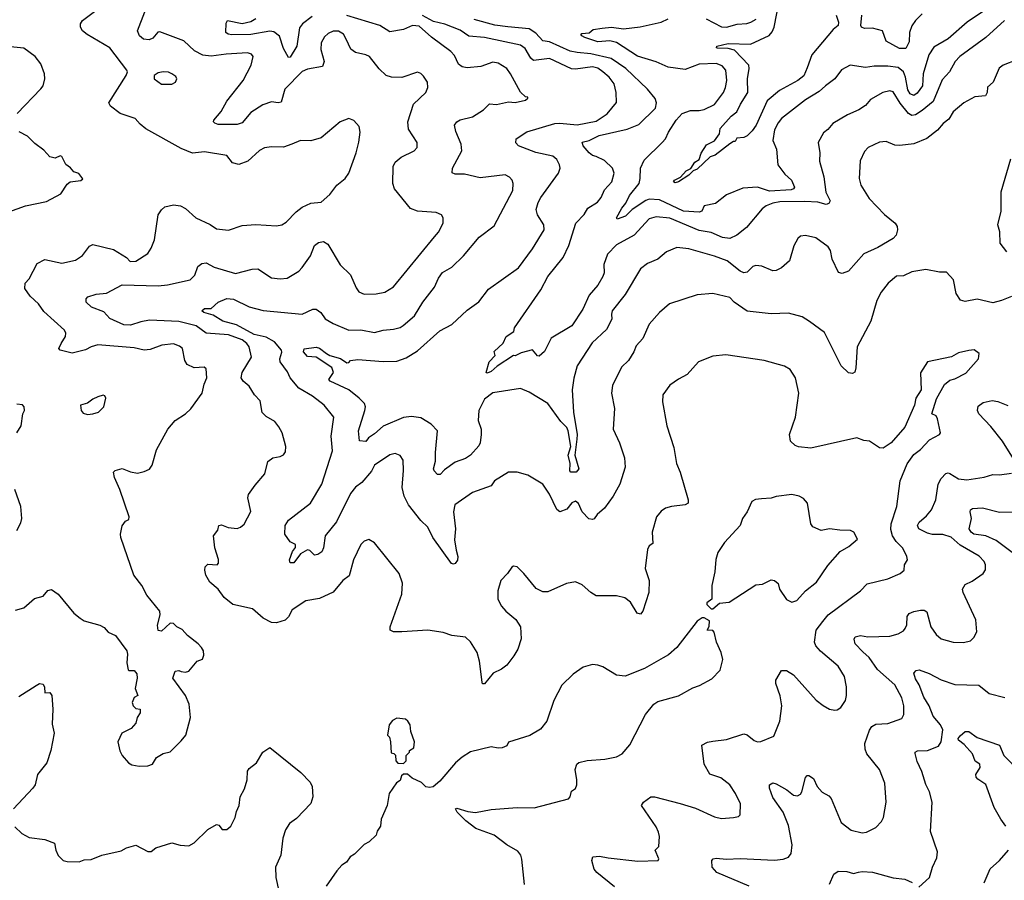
# Model space of a CAD drawing. Extents: x 1245515 to 1420776, y 606314 to 671314.
# Tile 269 of 385: x 1347229 to 1352962, y 646519 to 651529. Entities that reach past the tile are written whole.
import ezdxf

# ---------------------------------------------------------------- set-up
doc = ezdxf.new("R2010")
doc.units = 0

msp = doc.modelspace()

# ---------------------------------------------------------------- linework, layer by layer
at = {"layer": '0CON10XD'}
for points in [[(1351983.8, 651555), (1351996.7, 651515), (1351995.7, 651495), (1351966.9, 651473.1), (1351842.7, 651325), (1351815, 651248.8), (1351795, 651202.2), (1351760, 651175), (1351653.4, 651116.6), (1351582.2, 651057.8), (1351516.9, 650915), (1351495, 650882), (1351465, 650853.3), (1351445, 650842.5), (1351405, 650840), (1351395, 650820), (1351385, 650820), (1351365, 650806.7), (1351278.9, 650741.1), (1351249.8, 650730.2), (1351175, 650658.6), (1351150, 650650), (1351125, 650624.6), (1351065, 650584.5), (1351045, 650578.6), (1351036, 650585), (1351042.9, 650595), (1351077.3, 650612.7), (1351110.6, 650649.4), (1351137.8, 650662.2), (1351159.6, 650700.4), (1351185.4, 650714.6), (1351197.6, 650752.4), (1351228.5, 650801.5), (1351275, 650823.8), (1351303.8, 650865), (1351307.1, 650895), (1351371.7, 650968.3), (1351405, 650993.3), (1351427.1, 651037.1), (1351468.2, 651105), (1351466.7, 651185), (1351477.8, 651245), (1351474.2, 651264.2), (1351391, 651351), (1351355, 651361.2), (1351293.2, 651363.2), (1351286.7, 651365), (1351288.8, 651375), (1351355, 651390), (1351485, 651386.9), (1351593.1, 651436.9), (1351611.7, 651458.2), (1351623.3, 651486.7), (1351672.8, 651745)], [(1352883, 651607), (1352745.7, 651514.3), (1352635, 651418.5), (1352551.2, 651368.8), (1352522.5, 651325), (1352489.8, 651215), (1352485.4, 651145), (1352455, 651102), (1352435, 651087), (1352415, 651098.4), (1352401.3, 651121.3), (1352387.4, 651195), (1352375.7, 651225), (1352345, 651250.2), (1352285, 651259.2), (1352205, 651259.2), (1352155, 651251.1), (1352065, 651264.2), (1352015, 651238), (1351976.2, 651185), (1351920.8, 651145), (1351885, 651110.6), (1351805, 651063.3), (1351665.6, 650955), (1351645, 650928.6), (1351625, 650887.5), (1351613.8, 650825), (1351636.9, 650775), (1351644.5, 650685), (1351685, 650629.4), (1351724.2, 650594.2), (1351740.4, 650555), (1351735.8, 650544.3), (1351722, 650538), (1351595, 650531.9), (1351525, 650553.8), (1351440.6, 650549.4), (1351345, 650510.5), (1351281.7, 650458.3), (1351214.3, 650445), (1351201.9, 650415), (1351185, 650409.4), (1351095, 650414.1), (1350955, 650480.4), (1350895, 650484.8), (1350875, 650477.5), (1350795.5, 650425), (1350756.4, 650385), (1350708.3, 650368.3), (1350704.5, 650375), (1350735, 650431.9), (1350759.5, 650460.5), (1350780.8, 650505), (1350835.9, 650575), (1350842.8, 650605), (1350843.8, 650665), (1350865, 650711.2), (1350971.1, 650815), (1350989.1, 650835), (1351007.3, 650875), (1351052.7, 650945), (1351086.2, 650983.8), (1351135, 651001.4), (1351185, 651000), (1351214, 651006), (1351275, 651035.5), (1351326.8, 651105), (1351340, 651135), (1351347.5, 651175), (1351341.1, 651235), (1351320.1, 651260.1), (1351284.3, 651274.3), (1351185, 651270.4), (1351105, 651240), (1351005, 651253.3), (1350935, 651284.1), (1350827.3, 651317.3), (1350705, 651397.1), (1350665, 651405.7), (1350595, 651400.8), (1350520, 651425), (1350503.3, 651435), (1350497.5, 651445), (1350501.7, 651448.3), (1350545, 651453.3), (1350567.9, 651472.1), (1350620.2, 651480.2), (1350675, 651485.2), (1350745, 651475.3), (1350842.8, 651487.2), (1350964.7, 651515.3), (1351004.4, 651535)], [(1347205, 648091.4), (1347254.1, 648105.9), (1347315, 648158.8), (1347366.1, 648173.9), (1347393.9, 648206.1), (1347415, 648212.5), (1347454, 648185), (1347544.5, 648074.5), (1347581.2, 648045), (1347605, 648030), (1347695, 648003.8), (1347720.5, 647990.5), (1347745, 647963.3), (1347787.5, 647945), (1347852.5, 647855), (1347856.7, 647835), (1347852.5, 647785), (1347860, 647745), (1347865, 647740), (1347895, 647740), (1347911.7, 647721.7), (1347913.8, 647695), (1347902.5, 647635), (1347917.5, 647595), (1347895, 647582.5), (1347883.3, 647555), (1347890, 647535), (1347905, 647520), (1347930, 647515), (1347930, 647495), (1347914, 647466), (1347905.8, 647434.2), (1347878, 647402), (1347823.3, 647375), (1347801.2, 647325), (1347812, 647272), (1347826.4, 647246.4), (1347863.6, 647203.6), (1347881.7, 647191.7), (1347925, 647183.3), (1347975, 647186.2), (1348002.5, 647195), (1348025, 647233.3), (1348065, 647256.7), (1348105, 647267.5), (1348169.5, 647330.5), (1348195.7, 647364.3), (1348223, 647467), (1348216.7, 647545), (1348193.8, 647595), (1348120, 647695), (1348133.6, 647736.4), (1348155, 647740), (1348170, 647735), (1348195, 647730), (1348215, 647736.7), (1348262.5, 647795), (1348293, 647807), (1348300.7, 647829.3), (1348298.8, 647855), (1348288.8, 647875), (1348268.8, 647895), (1348206.2, 647945), (1348175, 647980), (1348145, 647994), (1348124.2, 648014.2), (1348105, 648015.7), (1348055, 647970), (1348035, 647972.5), (1348031.4, 648005), (1348047.3, 648065), (1348044.4, 648085), (1347969.6, 648179.6), (1347940.8, 648235), (1347894.2, 648295), (1347818, 648515), (1347816.2, 648535), (1347826.4, 648583.6), (1347845, 648610), (1347865, 648620), (1347866, 648635), (1347812.2, 648795), (1347781.9, 648865), (1347776.2, 648895), (1347784.3, 648905.7), (1347825, 648915.6), (1347875, 648896.7), (1347915, 648890), (1347955, 648898.8), (1347985, 648913.3), (1348000, 648935), (1348026.2, 649025), (1348091.2, 649145), (1348135, 649196.7), (1348195.6, 649234.4), (1348226.5, 649263.5), (1348291.9, 649355), (1348303, 649407), (1348318.9, 649445), (1348315, 649496.7), (1348304, 649506), (1348245, 649503.1), (1348205, 649522.5), (1348190.6, 649545), (1348177.1, 649615), (1348159.3, 649629.3), (1348125, 649641.5), (1348056.3, 649633.7), (1347989.8, 649610.2), (1347955, 649604.5), (1347895, 649619.5), (1347684.5, 649635.5), (1347645, 649625.6), (1347613.1, 649606.9), (1347535, 649587.8), (1347464, 649605), (1347458, 649615), (1347471.4, 649645), (1347495.7, 649685), (1347497.5, 649705), (1347490.9, 649720.9), (1347370.5, 649830.5), (1347337.9, 649875), (1347289.6, 649919.6), (1347258.8, 649965), (1347260.9, 649995), (1347285, 650021.5), (1347331, 650109), (1347375, 650132.5), (1347475, 650112.1), (1347555, 650130), (1347595, 650157.1), (1347635, 650210), (1347655, 650220), (1347775, 650191.4), (1347851.2, 650145), (1347872.5, 650122.5), (1347905, 650123.5), (1347975, 650167.5), (1347995, 650198.8), (1348015, 650247.5), (1348035, 650393.3), (1348055, 650422), (1348075, 650439.2), (1348125, 650450.6), (1348165, 650445.7), (1348195, 650430), (1348255, 650375.6), (1348337.4, 650337.4), (1348375, 650312.5), (1348445, 650304.3), (1348525, 650330.6), (1348605, 650337.8), (1348725, 650329.4), (1348755, 650335.8), (1348780.3, 650349.7), (1348838.6, 650411.4), (1348873.1, 650436.9), (1348925, 650460.6), (1348985, 650467.1), (1349035, 650511.2), (1349075, 650566.2), (1349123.8, 650605), (1349146, 650635), (1349189.2, 650755), (1349204.2, 650815.8), (1349212.5, 650875), (1349205, 650907.5), (1349175, 650943.3), (1349145, 650953.3), (1349095.9, 650934.1), (1348985, 650842), (1348925, 650824.3), (1348865, 650825.5), (1348813.9, 650803.9), (1348765, 650787.5), (1348695, 650790), (1348655, 650783.3), (1348625, 650767.8), (1348557.1, 650705), (1348505, 650686.5), (1348468.8, 650695), (1348435, 650739.2), (1348305, 650760), (1348235, 650752.2), (1348169.4, 650779.4), (1347964.2, 650894.2), (1347930.5, 650920.5), (1347902.5, 650955), (1347815, 650984), (1347757.5, 651025), (1347747.5, 651045), (1347850, 651205), (1347856.7, 651225), (1347853.8, 651235), (1347753.3, 651365), (1347622.7, 651442.7), (1347594.1, 651464.1), (1347582.5, 651485), (1347582.5, 651505), (1347595.9, 651524.1), (1347665, 651577.5)], [(1349454.3, 648185.7), (1349458.8, 648248.8), (1349438.8, 648305), (1349295, 648483.8), (1349263, 648503), (1349235, 648493.8), (1349216.2, 648475), (1349172.9, 648385), (1349147.4, 648292.6), (1349110, 648265), (1349055, 648196.2), (1348975, 648159.2), (1348894.6, 648145.4), (1348815, 648094), (1348795, 648053.8), (1348775, 648034), (1348725, 648018), (1348695, 648020.8), (1348646.2, 648045), (1348585, 648100), (1348471.2, 648125), (1348419.4, 648165), (1348384.4, 648215), (1348337.1, 648255), (1348313.8, 648295), (1348306.7, 648325), (1348310, 648345), (1348325, 648358.8), (1348380, 648355), (1348387.5, 648365), (1348387.7, 648387.7), (1348365.7, 648455), (1348358, 648525), (1348382.7, 648557.3), (1348388.8, 648585), (1348405, 648588.1), (1348443.1, 648573.1), (1348495, 648566.7), (1348515.4, 648574.6), (1348536.7, 648593.3), (1348574.5, 648665.5), (1348557.1, 648745), (1348560.8, 648765), (1348599.7, 648820.3), (1348656.7, 648885), (1348675, 648957.5), (1348702.3, 648977.7), (1348745, 648986.2), (1348765, 648996.7), (1348776.1, 649013.9), (1348778, 649045), (1348757.5, 649125), (1348738.9, 649158.9), (1348715, 649190), (1348665, 649219.2), (1348642, 649242), (1348629.7, 649309.7), (1348596, 649345), (1348565.8, 649395), (1348531.4, 649425), (1348518.9, 649445), (1348525, 649476), (1348578.9, 649565), (1348564.6, 649625), (1348551.2, 649645), (1348524.5, 649665), (1348445, 649694), (1348315, 649704.6), (1348257.6, 649747.6), (1348155, 649772.2), (1347985, 649779.1), (1347935, 649770.9), (1347875, 649750.6), (1347835, 649752.9), (1347755, 649790.6), (1347718.9, 649828.9), (1347648, 649855), (1347616, 649885), (1347616, 649905), (1347626.7, 649915), (1347675, 649931.8), (1347735, 649937.5), (1347825, 649985.3), (1348035, 649980.3), (1348090, 649985), (1348221.2, 650015), (1348248.5, 650041.5), (1348266.7, 650093.3), (1348290, 650110), (1348315, 650113.5), (1348361.7, 650088.3), (1348485, 650051.1), (1348583.6, 650076.4), (1348615, 650078.2), (1348695, 650026.7), (1348745, 650020), (1348787.5, 650025), (1348854, 650065), (1348875, 650087.5), (1348922.2, 650155), (1348945.8, 650215), (1348968.3, 650231.7), (1348997.8, 650237.8), (1349023.4, 650223.4), (1349095, 650102.9), (1349154.6, 650044.6), (1349187.6, 649967.6), (1349204, 649945), (1349235, 649931.1), (1349305, 649932.9), (1349356, 649944), (1349405.3, 649974.7), (1349644.6, 650265.4), (1349667.8, 650292.2), (1349695.5, 650344.5), (1349694.2, 650375), (1349685, 650393.3), (1349655, 650407.1), (1349545, 650415.5), (1349505, 650430.6), (1349411.8, 650545), (1349402.5, 650575), (1349404.5, 650675), (1349415, 650700.8), (1349450.8, 650729.2), (1349526, 650765), (1349542.9, 650785), (1349543.1, 650815), (1349492.6, 650892.6), (1349489.1, 650935), (1349523.1, 651036.9), (1349594.2, 651105.8), (1349606, 651135), (1349603.8, 651165), (1349581.2, 651201.2), (1349565, 651216.7), (1349545, 651223.3), (1349455, 651192.9), (1349395, 651194.3), (1349363.6, 651203.6), (1349322.6, 651242.6), (1349265.4, 651315.4), (1349245, 651325.6), (1349185, 651338.6), (1349157.4, 651357.4), (1349131.1, 651415), (1349115, 651445.6), (1349085, 651461.8), (1349055, 651462.5), (1349025, 651448.1), (1349005, 651429.2), (1348984.4, 651395), (1348983.3, 651355), (1349001.4, 651285), (1348992.7, 651257.3), (1348905, 651241.5), (1348875, 651226.7), (1348772.5, 651125), (1348750.9, 651049.1), (1348735, 651045.5), (1348695, 651051.5), (1348645, 651032.9), (1348575, 650989.1), (1348525, 650928.9), (1348495, 650919.6), (1348385, 650920), (1348365, 650926.2), (1348358, 650935), (1348359.2, 650945), (1348402.5, 650995), (1348434.6, 651055.4), (1348531.2, 651175), (1348577.3, 651265), (1348588, 651315), (1348579.4, 651329.4), (1348556.7, 651336.7), (1348431.1, 651328.9), (1348345, 651316.2), (1348295, 651322.6), (1348247.7, 651347.7), (1348185, 651406.5), (1348045, 651459.4), (1348033.4, 651456.6), (1348005, 651421.3), (1347982.9, 651412.9), (1347950.5, 651415), (1347925.9, 651435), (1347914.4, 651465), (1347958.5, 651575)], [(1351827.5, 649772.5), (1351785, 649799.2), (1351705, 649820.8), (1351605, 649817.1), (1351465, 649832.9), (1351388.8, 649885), (1351365, 649912.5), (1351265.7, 649935.7), (1351175, 649927.5), (1351013.8, 649875), (1350954.6, 649825.4), (1350895, 649755.8), (1350857, 649673), (1350819.3, 649630.7), (1350805.6, 649595), (1350774.2, 649545.8), (1350733.8, 649506.2), (1350680.2, 649399.8), (1350674.5, 649354.5), (1350693.1, 649265), (1350684.3, 649145), (1350721.5, 649065), (1350751.5, 648978.5), (1350755.5, 648925), (1350723.3, 648825), (1350685, 648755.8), (1350633.8, 648686.2), (1350592, 648648), (1350575, 648623.8), (1350565, 648620), (1350544.2, 648624.2), (1350505, 648664), (1350482.3, 648712.3), (1350465, 648726.2), (1350445, 648716.2), (1350415, 648680), (1350374.1, 648664.1), (1350357.7, 648677.7), (1350315, 648766.7), (1350274.5, 648824.5), (1350187.1, 648877.1), (1350125.6, 648895.6), (1350075, 648895.6), (1349994.6, 648845.4), (1349975, 648815.8), (1349865, 648776.4), (1349762.5, 648705), (1349756.2, 648663.8), (1349766.7, 648565), (1349761.6, 648501.6), (1349770.9, 648440.9), (1349780, 648405), (1349777.9, 648382.1), (1349765, 648362.5), (1349755, 648358.6), (1349742.9, 648362.9), (1349634.5, 648515), (1349606.5, 648575), (1349565, 648613.3), (1349494.1, 648704.1), (1349468.5, 648755), (1349456.2, 648806.2), (1349464.5, 648905), (1349461.4, 648965), (1349445, 648992), (1349415, 649002.9), (1349385, 648995.7), (1349294.3, 648935), (1349278.5, 648901.5), (1349221.9, 648835), (1349185, 648808.2), (1349155, 648770.5), (1349073.2, 648606.8), (1349007.1, 648525), (1348999.2, 648455), (1348988.3, 648431.7), (1348965, 648415.4), (1348945, 648411.8), (1348918.9, 648438.9), (1348905, 648442.5), (1348865, 648419.5), (1348825, 648368.2), (1348805, 648367.1), (1348800.4, 648385), (1348817.3, 648432.7), (1348835, 648457.5), (1348836.2, 648475), (1348805, 648490), (1348774, 648535), (1348774.2, 648585), (1348795, 648616), (1348922, 648715), (1348988.8, 648825), (1349051.2, 649018.8), (1349043.4, 649105), (1349057.5, 649215), (1349002.5, 649285), (1348935, 649338.4), (1348853.8, 649385), (1348803.6, 649445), (1348788.8, 649478.8), (1348746.7, 649536.7), (1348743.8, 649555), (1348755.8, 649594.2), (1348753.1, 649605), (1348713.7, 649653.7), (1348665, 649680.8), (1348595, 649696.8), (1348492.3, 649752.3), (1348412.9, 649775), (1348355, 649810), (1348300.8, 649825), (1348289.2, 649835), (1348305, 649847.3), (1348345, 649848.9), (1348385, 649885.4), (1348435, 649905.9), (1348475, 649901.8), (1348565, 649856.7), (1348647, 649837), (1348874.3, 649815.7), (1348936.6, 649843.4), (1348955, 649844.4), (1348983.1, 649825), (1349008.3, 649788.3), (1349055, 649761.4), (1349145, 649722.7), (1349215, 649724.4), (1349295, 649708.9), (1349345, 649721.9), (1349405, 649728.1), (1349445, 649738.1), (1349461.7, 649748.3), (1349527.8, 649805), (1349575.9, 649884.1), (1349645, 649972.5), (1349667.3, 650025), (1349691.6, 650058.4), (1349745, 650089.4), (1349814.4, 650155), (1349905, 650262.9), (1349991.7, 650328.3), (1350100, 650535), (1350102.5, 650575), (1350096.9, 650595), (1350082.2, 650612.2), (1350055.4, 650625.4), (1349910.6, 650609.4), (1349819.9, 650629.9), (1349765, 650630.9), (1349748.1, 650638.1), (1349749.1, 650665), (1349803.1, 650765), (1349799.4, 650805), (1349767.9, 650877.9), (1349760.8, 650915), (1349774.5, 650935.5), (1349793.7, 650946.3), (1349865, 650964.4), (1349930, 651005), (1349965, 651040), (1350005, 651035.8), (1350075, 651051.2), (1350115, 651046.7), (1350175, 651060), (1350188.3, 651071.7), (1350188.3, 651078.3), (1350175, 651080), (1350145, 651107.5), (1350087.5, 651215), (1350065.3, 651245.3), (1350015, 651275.5), (1349985, 651282.2), (1349914, 651256), (1349835, 651248.5), (1349805, 651254.5), (1349785, 651270.8), (1349761.1, 651321.1), (1349740, 651345), (1349628, 651428), (1349555, 651490.9), (1349516.7, 651495), (1349465, 651472.7), (1349385, 651458.2), (1349326.4, 651496.4), (1349135, 651554.5)], [(1348931.7, 651548.3), (1348875.2, 651504.8), (1348857.8, 651482.2), (1348842.1, 651375), (1348805, 651310.8), (1348795, 651310), (1348765, 651361.4), (1348742.4, 651432.4), (1348708.5, 651458.5), (1348685, 651461.9), (1348575, 651442.7), (1348465, 651440.4), (1348443.3, 651445), (1348430, 651455), (1348431.7, 651508.3), (1348440, 651525), (1348525, 651506.9), (1348575, 651518.9), (1348605, 651535.5)], [(1353035, 651295.8), (1352955, 651263.8), (1352933.2, 651246.8), (1352896.7, 651165), (1352864.3, 651135.7), (1352862.9, 651105), (1352853.4, 651086.6), (1352790.7, 651079.3), (1352726.2, 651045), (1352665, 650993.8), (1352639.5, 650950.5), (1352605.7, 650925), (1352573.8, 650886.2), (1352511.8, 650838.2), (1352435, 650807.1), (1352355, 650796.2), (1352325, 650799.1), (1352275, 650819.4), (1352235, 650817.1), (1352170, 650785), (1352147.9, 650762.1), (1352123.2, 650706.8), (1352117.8, 650605), (1352126.7, 650565), (1352175, 650487.5), (1352265, 650394.2), (1352326.2, 650345), (1352339.2, 650325), (1352341.4, 650305), (1352332.9, 650275), (1352316, 650255), (1352227, 650203), (1352143.6, 650166.4), (1352055, 650066.2), (1352017.7, 650052.3), (1351997.5, 650057.5), (1351959.4, 650135), (1351950, 650185), (1351937.4, 650207.4), (1351865, 650258.9), (1351805, 650272.5), (1351775, 650268.8), (1351760, 650255), (1351737, 650213), (1351711.4, 650125), (1351666, 650085), (1351635, 650068.9), (1351615, 650067.1), (1351550, 650095), (1351515, 650098.9), (1351497.8, 650092.2), (1351465, 650060), (1351445, 650055.4), (1351424.4, 650065), (1351348.1, 650125), (1351275, 650152.5), (1351125, 650194.4), (1351055, 650202.9), (1350995, 650177.1), (1350945, 650134.3), (1350885, 650110.6), (1350845, 650078.6), (1350755, 649930), (1350680, 649835), (1350674.3, 649815), (1350677.1, 649785), (1350645.6, 649725), (1350562.2, 649647.8), (1350475.7, 649514.3), (1350455, 649442.5), (1350447.1, 649375), (1350453.6, 649245), (1350475.6, 649115), (1350472.7, 649087.3), (1350462.2, 648995), (1350485.3, 648915), (1350469.2, 648895), (1350438.8, 648895), (1350433.4, 648903.4), (1350433.8, 648945), (1350423.8, 648993.8), (1350437.8, 649045), (1350423.8, 649135), (1350415.3, 649155.3), (1350380.1, 649190.1), (1350304.4, 649294.4), (1350195, 649361.1), (1350145, 649381.8), (1349985, 649356.4), (1349935, 649319.2), (1349903.3, 649255), (1349899.5, 649195), (1349915.7, 649145), (1349917.1, 649115), (1349911.2, 649065), (1349902.3, 649047.7), (1349855, 648993.8), (1349825, 648973.8), (1349765, 648954.2), (1349702.1, 648907.9), (1349677.9, 648882.1), (1349661.4, 648881.4), (1349642.2, 648902.2), (1349639.1, 648915), (1349650.6, 648959.4), (1349649.6, 649009.6), (1349662.2, 649135), (1349625.7, 649175), (1349565, 649210.8), (1349511.2, 649218.8), (1349465, 649213.8), (1349345, 649163.3), (1349295, 649118.1), (1349259.5, 649095), (1349245, 649074.5), (1349207.5, 649077.5), (1349202.9, 649135), (1349238.5, 649255), (1349242.2, 649275), (1349236.7, 649295), (1349206.9, 649326.9), (1349145, 649373.5), (1349036.2, 649425), (1349030, 649435), (1349056, 649475), (1349047.5, 649505), (1348955, 649563.8), (1348905, 649568.7), (1348881.2, 649595), (1348886.2, 649613.8), (1348955, 649623.1), (1348975, 649617.5), (1349015.1, 649585.1), (1349035, 649573.7), (1349096.8, 649556.8), (1349135, 649531.4), (1349145.8, 649534.2), (1349155, 649545.8), (1349198.3, 649551.7), (1349345, 649538.9), (1349425, 649541.2), (1349478.8, 649561.2), (1349545, 649600.6), (1349675, 649718.1), (1349745, 649754.4), (1349835, 649838.9), (1349902.8, 649887.2), (1349959.7, 649960.3), (1350132.9, 650085), (1350214.5, 650195.5), (1350283.1, 650305), (1350281.4, 650335), (1350245, 650393.3), (1350237.1, 650425), (1350247.8, 650465), (1350263.3, 650495), (1350366.2, 650635), (1350375.6, 650664.4), (1350372.5, 650685), (1350357.8, 650715), (1350334.2, 650735), (1350235, 650755.9), (1350133.3, 650795), (1350117.5, 650812.5), (1350120, 650835), (1350182.7, 650877.3), (1350345, 650924.1), (1350375, 650927.3), (1350475, 650917.7), (1350585, 650939.4), (1350649.3, 650980.7), (1350703.6, 651046.4), (1350703.1, 651105), (1350691.3, 651155), (1350661.6, 651195), (1350625, 651225.8), (1350595, 651246.1), (1350565, 651255.2), (1350465, 651240.5), (1350442.5, 651242.5), (1350315, 651302.5), (1350221.3, 651291.3), (1350205.2, 651305.2), (1350172, 651362), (1350145, 651381.5), (1349935, 651426.2), (1349845, 651432.4), (1349795, 651467.5), (1349705, 651502.6), (1349638.6, 651518.6), (1349575, 651553.2)], [(1352963.3, 651525), (1352855.3, 651424.8), (1352704.4, 651315), (1352676.7, 651285), (1352642.5, 651225), (1352600.3, 651179.8), (1352547.8, 651052.2), (1352485, 651001.1), (1352445, 650976.2), (1352425, 650971.8), (1352405, 650983.6), (1352356, 651044), (1352315, 651109.4), (1352295, 651114.5), (1352254.3, 651105.7), (1352182.9, 651065), (1352155, 651030), (1352116, 651004), (1352048.8, 650975), (1351964.6, 650925.4), (1351935, 650890), (1351909.2, 650870.8), (1351878.6, 650815), (1351888.5, 650755), (1351885.6, 650705), (1351912.3, 650615), (1351924, 650525), (1351949.2, 650475), (1351941.3, 650458.7), (1351925, 650453.9), (1351876.2, 650466.2), (1351801.7, 650471.7), (1351655, 650469.5), (1351615, 650462.1), (1351575.6, 650445), (1351552.6, 650427.4), (1351461.4, 650318.6), (1351405.4, 650274.6), (1351363.9, 650256.1), (1351320.7, 650260.7), (1351255, 650291.3), (1351185, 650301.6), (1351015, 650374.2), (1350935, 650382), (1350895, 650370), (1350806.5, 650275), (1350705, 650218.2), (1350651.5, 650165), (1350630, 650105), (1350632.1, 650055), (1350625.4, 650035), (1350596.2, 649983.8), (1350545.9, 649925), (1350508.5, 649845), (1350445, 649747.8), (1350324, 649675), (1350285, 649596.7), (1350255, 649570), (1350245, 649572.5), (1350215, 649606.7), (1350149.5, 649590.5), (1350115, 649572.5), (1350105, 649573.8), (1350008.7, 649511.3), (1349975, 649480.4), (1349951.8, 649471.8), (1349946, 649475), (1349962.9, 649537.1), (1349997.5, 649575), (1349993, 649597), (1350044.1, 649645.9), (1350061.2, 649685), (1350107.5, 649715), (1350110, 649735), (1350264, 649956), (1350304.4, 650035), (1350393.6, 650145), (1350426.6, 650215), (1350466.9, 650345), (1350515.6, 650395), (1350538.2, 650431.8), (1350592.8, 650467.2), (1350615.7, 650495), (1350635, 650538), (1350678.1, 650585), (1350690, 650635), (1350682, 650665), (1350635, 650710), (1350586.9, 650733.1), (1350565, 650739.4), (1350545.7, 650755), (1350510, 650795), (1350505, 650816), (1350545, 650826.9), (1350604.4, 650855), (1350767.1, 650892.9), (1350835, 650918.6), (1350930.8, 651015), (1350938.2, 651045), (1350929.5, 651069.5), (1350884, 651125), (1350758.8, 651245), (1350673.1, 651303.1), (1350555, 651331.4), (1350475, 651337.3), (1350435, 651346.7), (1350315, 651399.8), (1350275, 651405.3), (1350235, 651450.2), (1350195, 651476.7), (1350072.4, 651487.6), (1349995, 651497.6), (1349875, 651529.7)], [(1351225.6, 651535), (1351315, 651487.6), (1351345, 651485.3), (1351406.4, 651503.6), (1351463.4, 651506.6), (1351487.1, 651515), (1351517.1, 651532.9)], [(1352485, 651562.9), (1352445, 651524.4), (1352425, 651494.4), (1352409.7, 651455), (1352408.8, 651401.2), (1352389.4, 651360.6), (1352351.7, 651361.7), (1352275.2, 651405.2), (1352253.3, 651465), (1352195, 651479.4), (1352148.3, 651478.3), (1352130, 651485), (1352126.2, 651496.2), (1352133.1, 651555)], [(1347215, 650982.5), (1347352.7, 651127.3), (1347366.2, 651145), (1347376.2, 651185), (1347373.8, 651215), (1347352.7, 651272.7), (1347318.8, 651315), (1347252.6, 651362.6), (1347175, 651370.5)], [(1348115, 651153.8), (1348136.7, 651165), (1348143.3, 651185), (1348137.7, 651197.7), (1348115, 651213.3), (1348095, 651223.3), (1348065, 651226.2), (1348035, 651220), (1348012.5, 651205), (1348012.5, 651185), (1348055, 651154), (1348115, 651153.8)], [(1347139.5, 650400.5), (1347262.5, 650445), (1347385, 650470), (1347468.8, 650515), (1347505, 650572.5), (1347522.5, 650585), (1347586.1, 650593.9), (1347597, 650603), (1347573, 650633), (1347543.9, 650643.9), (1347525.9, 650665.9), (1347497, 650687), (1347475, 650732.5), (1347465, 650736.7), (1347435, 650722.5), (1347405, 650730), (1347369.7, 650769.7), (1347318.3, 650808.3), (1347275, 650851.2), (1347226.6, 650876.6)], [(1352978.1, 650178.1), (1352938.7, 650228.7), (1352935.7, 650295), (1352924.3, 650335), (1352944.4, 650415), (1352943.6, 650526.4), (1353000.7, 650719.3)], [(1353005, 649917.8), (1352946.3, 649893.7), (1352895, 649880), (1352805, 649901.4), (1352735, 649889.2), (1352707.3, 649897.3), (1352681.4, 649935), (1352667.5, 650015), (1352625, 650058.8), (1352585, 650059.2), (1352505, 650074.2), (1352425, 650060.8), (1352375, 650038.6), (1352334.4, 650035.6), (1352285.5, 649994.5), (1352245, 649943.8), (1352220, 649895), (1352185.3, 649774.7), (1352105.5, 649625), (1352097.8, 649502.2), (1352092, 649478), (1352079.5, 649470.5), (1352055, 649474.3), (1352013.1, 649515), (1351915, 649708), (1351827.5, 649772.5)], [(1350691.9, 646481.9), (1350590, 646565), (1350575, 646583.3), (1350561.2, 646635), (1350567.5, 646655), (1350605, 646660), (1350655, 646650.6), (1350828.8, 646631.2), (1350947.5, 646635), (1350951.2, 646645), (1350930, 646695), (1350950, 646715), (1350953.8, 646775), (1350948.8, 646798.8), (1350935, 646830), (1350850.8, 646955), (1350861.2, 646975), (1350905, 647004.2), (1350925, 647005.7), (1351075, 646966.9), (1351165, 646938.9), (1351275, 646889.2), (1351315, 646878), (1351385.9, 646884.1), (1351415, 646891.2), (1351425, 646900), (1351426, 646965), (1351397.5, 647025), (1351364, 647075), (1351311.2, 647115), (1351247.6, 647137.6), (1351214.2, 647195), (1351201.2, 647305), (1351235, 647324.3), (1351265, 647328.9), (1351345, 647339.4), (1351445, 647372.5), (1351465, 647366), (1351505, 647333.8), (1351525, 647326), (1351545, 647328), (1351621.2, 647358.8), (1351655.7, 647445), (1351667.1, 647535), (1351657.3, 647592.7), (1351631.4, 647665), (1351631.4, 647685), (1351665, 647741.2), (1351695, 647741.2), (1351735, 647716.2), (1351867.4, 647567.4), (1351907.3, 647537.3), (1351945, 647516.2), (1351975, 647510), (1351988.8, 647511.2), (1352011.2, 647525), (1352037.5, 647565), (1352044.2, 647595), (1352044.2, 647645.8), (1352031.1, 647705), (1351994.4, 647765), (1351892.7, 647852.7), (1351865.5, 647885), (1351857.3, 647905), (1351867.8, 647975), (1351905, 648025.8), (1351935.9, 648064.1), (1352124.2, 648205), (1352164.2, 648245), (1352285, 648274.4), (1352356.2, 648305), (1352378.6, 648325), (1352381.4, 648355), (1352398.1, 648385), (1352395.8, 648404.2), (1352372.1, 648452.1), (1352332.4, 648492.4), (1352311.2, 648525), (1352302.3, 648562.3), (1352303.6, 648595), (1352337.5, 648695), (1352355.4, 648845), (1352397.2, 648942.8), (1352435, 648998), (1352475, 649026.2), (1352527, 649083), (1352585.8, 649114.2), (1352591.2, 649125), (1352573.8, 649205), (1352565, 649222.5), (1352540, 649235), (1352567.1, 649322.9), (1352613.3, 649405), (1352645, 649430), (1352675, 649438.8), (1352737.8, 649472.2), (1352812, 649555), (1352816.1, 649586.1), (1352786.4, 649606.4), (1352755, 649604), (1352695, 649590), (1352655, 649566.2), (1352515, 649536.7), (1352473.9, 649473.9), (1352478, 649375), (1352448, 649325), (1352438.8, 649285), (1352382.7, 649157.3), (1352303.9, 649066.1), (1352257.5, 649035), (1352235, 649036.7), (1352177.5, 649075), (1352145, 649079.2), (1352104.1, 649094.1), (1351835, 649034.5), (1351765, 649042.5), (1351745, 649050), (1351718, 649075), (1351711.4, 649115), (1351745.8, 649215), (1351765.8, 649355), (1351747.5, 649445), (1351715, 649493.8), (1351682.1, 649512.1), (1351565, 649545.7), (1351341.7, 649578.3), (1351265, 649570), (1351182.7, 649537.3), (1351115, 649463.8), (1351065, 649437.5), (1351015, 649401.2), (1350974.3, 649345.7), (1350972.5, 649305), (1350997.5, 649165), (1351037.9, 649037.9), (1351053.1, 648945), (1351074.4, 648894.4), (1351121.2, 648735), (1351121.2, 648715), (1351105, 648704.2), (1351025, 648695.6), (1350990, 648685), (1350965, 648668), (1350938, 648635), (1350912, 648545), (1350915, 648480), (1350894.3, 648465.7), (1350884.3, 648445.7), (1350870.8, 648335), (1350894.3, 648265), (1350893.1, 648195), (1350858, 648085), (1350845, 648068.8), (1350823.8, 648075), (1350785, 648138.8), (1350753, 648163), (1350705, 648175.7), (1350585.7, 648175.7), (1350555, 648194), (1350505, 648240), (1350465, 648256.7), (1350412.7, 648247.3), (1350305, 648199.2), (1350275, 648198.8), (1350237.1, 648217.1), (1350164.3, 648304.3), (1350125, 648343.3), (1350105, 648347.5), (1350095, 648342.5), (1350070, 648305), (1350031.2, 648265), (1350014, 648205), (1350014, 648155), (1350033.8, 648115), (1350060, 648085), (1350117.7, 648037.7), (1350146.2, 647995), (1350150, 647925), (1350130.8, 647865), (1350107.5, 647825), (1350065, 647772), (1350035, 647748), (1349986.7, 647725), (1349935, 647662.5), (1349925, 647662.5), (1349921.7, 647671.7), (1349907.1, 647795), (1349892.5, 647845), (1349855, 647908), (1349825, 647934.3), (1349745, 647944), (1349695, 647962.5), (1349605.6, 647975.6), (1349455, 647965.7), (1349405, 647965.8), (1349386.2, 647975), (1349385.8, 647995), (1349454.3, 648185.7)], [(1347212.5, 649125), (1347237.1, 649165), (1347246.7, 649235), (1347256.7, 649255), (1347256.1, 649276.1), (1347245, 649287.5), (1347211.7, 649291.7)], [(1347625, 649231.2), (1347655, 649234), (1347687.5, 649245), (1347720, 649275), (1347730, 649325), (1347725, 649340), (1347715, 649342.5), (1347685, 649333.3), (1347655, 649320), (1347623.6, 649296.4), (1347582.5, 649285), (1347586.7, 649255), (1347599.3, 649239.3), (1347625, 649231.2)], [(1353025, 648956.7), (1352951.1, 649075), (1352885, 649161.8), (1352814.6, 649235), (1352806.2, 649255), (1352811.1, 649278.9), (1352838.5, 649301.5), (1352891.5, 649311.5), (1352925, 649306.7), (1352983.3, 649283.3)], [(1351477.1, 646485), (1351287.8, 646565), (1351261.4, 646595), (1351258.8, 646635), (1351267.5, 646645), (1351285, 646648.6), (1351345, 646642.3), (1351425, 646646.9), (1351625, 646636.2), (1351675, 646641.5), (1351706, 646654), (1351722.2, 646675), (1351727.1, 646725), (1351705, 646838), (1351675, 646915.6), (1351615, 647000.8), (1351594.5, 647055), (1351595.8, 647074.2), (1351614.2, 647085.8), (1351635, 647081.4), (1351696.7, 647046.7), (1351734.7, 647014.7), (1351758.8, 647011.2), (1351775, 647020.8), (1351784.3, 647035), (1351805, 647117.5), (1351815, 647130), (1351825, 647130), (1351852.4, 647112.4), (1351873.5, 647065), (1351901.9, 647031.9), (1351940.7, 647010.7), (1351955, 646996), (1352012.5, 646855), (1352070.9, 646810.9), (1352135, 646795.6), (1352160.9, 646799.1), (1352215, 646826.7), (1352247.9, 646862.1), (1352259.2, 646885), (1352274.4, 646975), (1352266.7, 647085), (1352235.8, 647165), (1352161.5, 647255), (1352152, 647282), (1352151.2, 647315), (1352176.7, 647393.3), (1352191.4, 647415), (1352215, 647427.8), (1352285, 647431.1), (1352365, 647462), (1352377.1, 647485), (1352377.8, 647535), (1352365, 647581.2), (1352325, 647658), (1352225, 647747.3), (1352175.6, 647815.6), (1352139.2, 647849.3), (1352093.3, 647895), (1352087.7, 647922.3), (1352095, 647936.2), (1352125, 647944.3), (1352167.4, 647937.4), (1352295, 647940.5), (1352345.4, 647954.6), (1352375, 647970.8), (1352385.8, 647985), (1352394.3, 648005.7), (1352397.5, 648055), (1352408.1, 648071.9), (1352435, 648083.9), (1352475, 648091.1), (1352495, 648091.2), (1352511.5, 648081.5), (1352533.8, 647995), (1352565, 647950), (1352595, 647925.8), (1352665.5, 647905.5), (1352725, 647904.4), (1352765, 647914.2), (1352785, 647932), (1352802, 647965), (1352797.5, 648035), (1352722.2, 648195), (1352718.1, 648215), (1352735, 648241.4), (1352775, 648260.5), (1352840, 648305), (1352852.7, 648327.3), (1352852.9, 648355), (1352844.3, 648375), (1352815.3, 648405.3), (1352705, 648470.9), (1352652.5, 648517.5), (1352605, 648533.1), (1352545, 648532.5), (1352515, 648539.4), (1352465.5, 648565), (1352456.7, 648585), (1352466.9, 648605), (1352509.4, 648640.6), (1352538.2, 648675), (1352562.9, 648735), (1352577.3, 648825), (1352595, 648857.5), (1352622.3, 648887.7), (1352635, 648891.5), (1352645, 648887.3), (1352695, 648855.6), (1352745, 648851.1), (1352845, 648865.6), (1352895, 648880.6), (1352935, 648880), (1353005, 648890)], [(1347213.3, 648555), (1347235, 648600), (1347241.2, 648625), (1347236.7, 648695), (1347201.2, 648795)], [(1351265, 648100), (1351305, 648133.3), (1351361.2, 648138.8), (1351515, 648238.8), (1351555, 648243.3), (1351605, 648268), (1351625, 648264), (1351645, 648246.7), (1351654, 648215), (1351694.4, 648154.4), (1351725, 648138), (1351755, 648148), (1351804, 648205), (1351869.2, 648255), (1351935, 648351.2), (1352005.8, 648434.2), (1352057.3, 648462.7), (1352106.7, 648505), (1352086.7, 648545), (1352066.1, 648556.1), (1352005, 648556.7), (1351945, 648566), (1351895.9, 648555.9), (1351847.7, 648577.7), (1351836, 648595), (1351816, 648715), (1351792.3, 648742.3), (1351767.5, 648755), (1351725.8, 648765.8), (1351635, 648753.1), (1351605, 648743.3), (1351549.2, 648740.8), (1351514.3, 648735.7), (1351492, 648725), (1351466, 648665), (1351437.1, 648625), (1351424.3, 648585), (1351334, 648485), (1351295, 648427.5), (1351282.3, 648387.7), (1351277.5, 648315), (1351258.8, 648235), (1351260, 648155), (1351230, 648135), (1351230, 648125), (1351255, 648100), (1351265, 648100)], [(1353007.9, 648427.9), (1352915, 648497.3), (1352855, 648525.2), (1352784.5, 648535), (1352769.1, 648545), (1352758.7, 648565), (1352770.6, 648625), (1352763.1, 648665), (1352765.8, 648675), (1352777.2, 648682.8), (1352835, 648687.5), (1352935, 648662.9), (1353045, 648664.6)], [(1350169.2, 646495), (1350152.3, 646642.3), (1350146.7, 646665), (1350129.5, 646689.5), (1350065.6, 646725.6), (1349991.2, 646781.2), (1349885, 646821.2), (1349826.2, 646865), (1349776.7, 646915), (1349767.5, 646935), (1349775, 646940), (1349838.9, 646918.9), (1349883.7, 646913.7), (1349975, 646932.2), (1350126.8, 646943.2), (1350225, 646940.6), (1350425, 646993.8), (1350433.8, 647005), (1350441.7, 647038.3), (1350466.1, 647053.9), (1350473.3, 647075), (1350473.8, 647105), (1350464, 647165), (1350473.8, 647195), (1350484.2, 647205.8), (1350532.7, 647217.3), (1350635.9, 647224.1), (1350705, 647238.8), (1350737.5, 647255), (1350782.3, 647307.7), (1350873.8, 647485), (1350922.5, 647545), (1350945, 647560), (1351065, 647594), (1351149.7, 647640.3), (1351187, 647653), (1351258.8, 647691.2), (1351308.3, 647741.7), (1351323.3, 647805), (1351313.8, 647845), (1351285.8, 647905), (1351273.6, 647963.6), (1351265, 647972.5), (1351232.5, 647975), (1351243, 647997), (1351245, 648030), (1351215, 648047.5), (1351203.3, 648046.7), (1351175, 648027.5), (1351056.2, 647875), (1351008, 647832), (1350976.4, 647813.6), (1350868.1, 647751.9), (1350755, 647708.1), (1350705, 647714.3), (1350625, 647762), (1350595, 647772), (1350565, 647776), (1350510.3, 647759.7), (1350451.7, 647718.3), (1350386.2, 647655), (1350338.8, 647565), (1350298, 647445), (1350261.1, 647398.9), (1350198.8, 647361.2), (1350076.4, 647323.6), (1350065, 647302.5), (1350039.1, 647290.9), (1350015, 647288.9), (1349975, 647296.2), (1349855, 647266.2), (1349805, 647235.8), (1349766.8, 647203.2), (1349675, 647096.7), (1349635.9, 647064.1), (1349615, 647058.8), (1349595, 647062.5), (1349569.3, 647089.3), (1349513.9, 647113.9), (1349487, 647137), (1349465, 647137.5), (1349451.7, 647128.3), (1349445, 647100), (1349423.6, 647086.4), (1349381.2, 647025), (1349368.8, 646955), (1349334, 646875), (1349330, 646835), (1349310, 646805), (1349305, 646782.5), (1349265, 646743.3), (1349235, 646727.5), (1349179.5, 646670.5), (1349153.3, 646655), (1349132.5, 646625), (1349105, 646606.7), (1349076.2, 646575), (1349014.1, 646485.9)], [(1352465, 646480), (1352527.5, 646535), (1352544, 646595), (1352570.5, 646649.5), (1352573.8, 646685), (1352533.6, 646803.6), (1352541.9, 646975), (1352526.9, 647035), (1352505, 647076.7), (1352483.2, 647153.2), (1352455, 647210), (1352442.7, 647257.3), (1352444.3, 647265.7), (1352456.8, 647273.2), (1352515.5, 647275.5), (1352580.2, 647299.8), (1352594.6, 647325.4), (1352604.6, 647395), (1352590.8, 647425), (1352548, 647475), (1352525.2, 647535), (1352493.8, 647585), (1352467.6, 647657.6), (1352445, 647691.4), (1352436, 647725), (1352450, 647740), (1352466.1, 647743.9), (1352525, 647722.2), (1352595, 647685.5), (1352675, 647660), (1352815, 647655.5), (1352875, 647607.1), (1352965, 647582.5)], [(1347225, 647588.8), (1347325, 647654), (1347345, 647664), (1347365, 647661.2), (1347373, 647643), (1347375, 647610), (1347405, 647613.3), (1347415.8, 647595), (1347422.9, 647515), (1347418.8, 647428.8), (1347430, 647375), (1347411.1, 647275), (1347387.6, 647202.4), (1347332, 647135), (1347318.9, 647075), (1347306.7, 647055), (1347193.3, 646935)], [(1349465, 647200), (1349480, 647215), (1349480, 647245), (1349500, 647265), (1349500, 647275), (1349525, 647290), (1349528.8, 647325), (1349506, 647385), (1349502.5, 647425), (1349490, 647445), (1349475, 647456.7), (1349425, 647462.5), (1349400.7, 647449.3), (1349380, 647425), (1349370, 647365), (1349381.7, 647351.7), (1349387.5, 647325), (1349391.7, 647261.7), (1349408.3, 647258.3), (1349417, 647247), (1349420, 647215), (1349431.7, 647201.7), (1349465, 647200)], [(1352972.1, 646835), (1352941.6, 646875), (1352903.2, 646943.2), (1352855, 647076.2), (1352807.5, 647107.5), (1352799.1, 647119.1), (1352797.1, 647135), (1352821.4, 647175), (1352819.2, 647195), (1352793.1, 647213.1), (1352776.9, 647255), (1352729, 647309), (1352695.8, 647335), (1352694.5, 647345), (1352705, 647360.8), (1352734.7, 647385.3), (1352755, 647385.9), (1352805, 647350.8), (1352933.8, 647305), (1352960, 647245), (1353055, 647148.1)], [(1347201.2, 646831.2), (1347241.9, 646791.9), (1347285, 646769.2), (1347375, 646756.2), (1347432.5, 646735), (1347440, 646695), (1347454.2, 646664.2), (1347483.3, 646635), (1347505, 646628), (1347575, 646626.7), (1347605, 646638), (1347645, 646641.2), (1347707.5, 646665), (1347819.3, 646690.7), (1347851.7, 646708.3), (1347905, 646724.2), (1347975, 646686.7), (1347985, 646686.7), (1347995, 646687.5), (1348022.3, 646707.7), (1348115, 646737.5), (1348164.3, 646724.3), (1348215, 646720.8), (1348245, 646738), (1348325, 646815.8), (1348375, 646843.3), (1348389.5, 646839.5), (1348407.5, 646815), (1348436, 646815), (1348457.8, 646835), (1348484.5, 646885), (1348490.9, 646919.1), (1348507.3, 646955), (1348513.1, 647005), (1348538.3, 647051.7), (1348553.3, 647105), (1348555.6, 647155), (1348565, 647170), (1348607.8, 647202.2), (1348644.1, 647265.9), (1348685, 647292.5), (1348866.1, 647146.1), (1348920.3, 647090.3), (1348932.5, 647065), (1348936, 647005), (1348924.3, 646965.7), (1348841.5, 646878.5), (1348799.4, 646850.6), (1348776.3, 646813.7), (1348761.9, 646765), (1348749.4, 646665), (1348718.9, 646595), (1348720, 646535), (1348738, 646455)], [(1352845, 646503.8), (1352880.4, 646585), (1352934.4, 646635), (1352986.7, 646695)], [(1351943.8, 646496.2), (1351970, 646555), (1351995, 646572.5), (1352045, 646571.2), (1352085, 646559.2), (1352114.4, 646565.6), (1352135, 646570), (1352195.7, 646565.7), (1352315, 646532.9), (1352383.9, 646526.1), (1352425.8, 646505.8)]]:
    msp.add_lwpolyline(points, dxfattribs=at)

doc.saveas('drawing.dxf')
